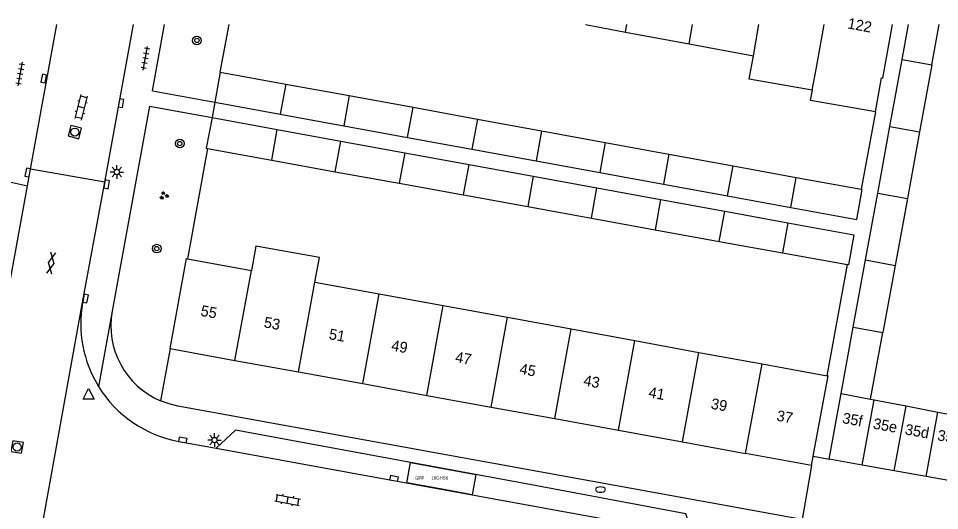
# Model space of a CAD drawing. Extents: x 132999 to 136000, y 398499 to 400501.
# Drawn here: x 133345.5 to 133430.9, y 400454.9 to 400500.6 of the extents above; entities that cross this region are included whole.
import ezdxf

# ---------------------------------------------------------------- set-up
doc = ezdxf.new("R2010")
doc.units = 0
for name, color, linetype in [('bp-anno-kenteken', 7, 'Continuous'), ('bp-grn-parkeervak', 7, 'Continuous'), ('gg-afsc-erfafscheiding', 7, 'Continuous'), ('gg-afsc-muur', 7, 'Continuous'), ('gg-anno-huisnummerreeks BGT', 7, 'Continuous'), ('gg-bbg-bijgebouw', 7, 'Continuous'), ('gg-bbg-gedigitaliseerde bebouwing', 7, 'Continuous'), ('gg-bbg-gedigitaliseerde bijgebouw', 7, 'Continuous'), ('gg-bbg-hoofdgebouw', 7, 'Continuous'), ('gg-bbg-tussenscheiding', 7, 'Continuous'), ('gg-knt-verharding', 7, 'Continuous'), ('gg-knt-verharding nz', 7, 'Continuous'), ('gt-grn-groengrens', 7, 'Continuous'), ('gt-grn-weggrens', 7, 'Continuous'), ('gt-symb-boom', 7, 'Continuous'), ('gt-symb-brandkraan', 7, 'Continuous'), ('gt-symb-gesloten verharding', 7, 'Continuous'), ('gt-symb-groenvak', 7, 'Continuous'), ('gt-symb-klinker verharding', 7, 'Continuous'), ('gt-symb-kolk', 7, 'Continuous'), ('gt-symb-lichtmast', 7, 'Continuous'), ('gt-symb-rioolschacht', 7, 'Continuous'), ('gt-symb-tegel verharding', 7, 'Continuous'), ('gt-symb-waterafsluiter', 7, 'Continuous'), ('kenmerkpunt gehandicapten parkeerplaats', 7, 'Continuous')]:
    doc.layers.add(name, color=color, linetype=linetype)

# ---------------------------------------------------------------- blocks, each defined once
blk = doc.blocks.new('gt0-BR')
at = {"layer": 'gt-symb-brandkraan'}
for centre, radius, start, end in [((-0.244, 0), 0.206, 107.56694, 252.43307), ((0.599, -2.664), 3, 106.89205, 107.56694), ((0, -0.691), 0.938, 73.10799, 106.89205), ((-0.599, -2.664), 3, 72.43309, 73.10799), ((0.244, 0), 0.206, 287.56695, 72.43309), ((0.599, 2.664), 3, 252.43307, 253.10797), ((0, 0.691), 0.938, 253.10797, 286.89206), ((-0.599, 2.664), 3, 286.89206, 287.56695)]:
    blk.add_arc(centre, radius, start, end, dxfattribs=at)
blk = doc.blocks.new('gt0-KOLK')
at = {"layer": 'gt-symb-kolk'}
blk.add_lwpolyline([(0, 0), (0.375, 0), (0.375, 0.4), (-0.375, 0.4), (-0.375, 0), (0, 0)], dxfattribs=at)
blk = doc.blocks.new('gt0-LMAST')
at = {"layer": 'gt-symb-lichtmast'}
for p, q in [((-0.182, 0.173), (-0.447, 0.438)), ((-0.005, 0.246), (-0.005, 0.621)), ((0.172, 0.173), (0.437, 0.438)), ((-0.255, -0.004), (-0.63, -0.004)), ((-0.182, -0.181), (-0.447, -0.446)), ((-0.005, -0.254), (-0.005, -0.629)), ((0.437, -0.446), (0.172, -0.181)), ((0.245, -0.004), (0.62, -0.004))]:
    blk.add_line(p, q, dxfattribs=at)
blk.add_circle((-0.005, -0.004), 0.25, dxfattribs=at)
blk = doc.blocks.new('gt0-KL1')
at = {"layer": 'gt-symb-klinker verharding'}
for p, q in [((-1.15, 0.3), (1.15, 0.3)), ((-1, -0.3), (-1, 0.3)), ((-0.5, 0.3), (-0.5, 0.45)), ((0, -0.3), (0, 0.3)), ((0.5, 0.3), (0.5, 0.45)), ((1, -0.3), (1, 0.3)), ((-1.15, -0.3), (1.15, -0.3)), ((-0.5, -0.45), (-0.5, -0.3)), ((0.5, -0.45), (0.5, -0.3))]:
    blk.add_line(p, q, dxfattribs=at)
blk = doc.blocks.new('gt0-TEG1')
at = {"layer": 'gt-symb-tegel verharding'}
for p, q in [((-1.125, 0), (1.125, 0)), ((-0.9, -0.25), (-0.9, 0.25)), ((-0.45, -0.25), (-0.45, 0.25)), ((0, -0.25), (0, 0.25)), ((0.45, -0.25), (0.45, 0.25)), ((0.9, -0.25), (0.9, 0.25))]:
    blk.add_line(p, q, dxfattribs=at)
blk = doc.blocks.new('gt0-BOOM')
at = {"layer": 'gt-symb-boom'}
for radius in [0.4, 0.2]:
    blk.add_circle((0, 0), radius, dxfattribs=at)
blk = doc.blocks.new('gt0-RS')
at = {"layer": 'gt-symb-rioolschacht'}
blk.add_lwpolyline([(-0.5, -0.5), (0.5, -0.5), (0.5, 0.5), (-0.5, 0.5)], close=True, dxfattribs=at)
blk.add_circle((0, 0), 0.375, dxfattribs=at)
blk = doc.blocks.new('gt0-WAFSL')
at = {"layer": 'gt-symb-waterafsluiter'}
for p, q in [((-0.5, -0.333), (0, 0.667)), ((0, 0.667), (0.5, -0.333)), ((0.5, -0.333), (-0.5, -0.333))]:
    blk.add_line(p, q, dxfattribs=at)
blk = doc.blocks.new('gt0-GESVH1')
at = {"layer": 'gt-symb-gesloten verharding'}
for p, q in [((-0.992, -0.261), (0.008, 0.239)), ((0.008, -0.261), (-0.992, 0.239)), ((0.008, 0.239), (1.008, -0.261)), ((1.008, 0.239), (0.008, -0.261))]:
    blk.add_line(p, q, dxfattribs=at)
blk = doc.blocks.new('gt0-GRVAK')
at = {"layer": 'gt-symb-groenvak'}
for p, q in [((-0.11, 0.189), (-0.228, 0.24)), ((-0.182, 0.153), (0.088, 0.153)), ((-0.091, 0.211), (-0.156, 0.322)), ((-0.047, 0.214), (-0.047, 0.393)), ((-0.004, 0.211), (0.061, 0.322)), ((0.015, 0.189), (0.133, 0.24)), ((0.262, -0.052), (0.197, 0.059)), ((0.305, -0.049), (0.305, 0.13)), ((0.349, -0.052), (0.414, 0.059)), ((-0.245, -0.228), (-0.363, -0.177)), ((-0.318, -0.264), (-0.047, -0.264)), ((-0.226, -0.206), (-0.291, -0.095)), ((-0.183, -0.203), (-0.183, -0.024)), ((-0.139, -0.206), (-0.074, -0.095)), ((-0.12, -0.228), (-0.002, -0.177)), ((0.243, -0.074), (0.125, -0.023)), ((0.17, -0.11), (0.441, -0.11)), ((0.368, -0.074), (0.486, -0.023))]:
    blk.add_line(p, q, dxfattribs=at)

msp = doc.modelspace()

# ---------------------------------------------------------------- linework, layer by layer
at = {"layer": 'bp-grn-parkeervak'}
msp.add_lwpolyline([(133387.534, 400456.387), (133384.577, 400456.924), (133381.478, 400457.487), (133381.824, 400459.387), (133387.875, 400458.268), (133387.534, 400456.387)], dxfattribs=at)
at = {"layer": 'gg-afsc-erfafscheiding'}
msp.add_line((133364.19, 400495.6), (133364.997, 400500), dxfattribs=at)
at = {"layer": 'gg-afsc-muur'}
for p, q in [((133424.947, 400491.92), (133423.633, 400484.731)), ((133362.988, 400488.511), (133361.138, 400478.282)), ((133420.464, 400467.422), (133422.346, 400477.736))]:
    msp.add_line(p, q, dxfattribs=at)
at = {"layer": 'gg-bbg-bijgebouw'}
for p, q in [((133427.421, 400496.763), (133428.012, 400500)), ((133426.289, 400490.564), (133427.421, 400496.763)), ((133364.19, 400495.6), (133363.69, 400492.81)), ((133364.19, 400495.6), (133370.253, 400494.491)), ((133370.253, 400494.491), (133376.143, 400493.414)), ((133363.69, 400492.81), (133369.74, 400491.704)), ((133376.143, 400493.414), (133382.065, 400492.332)), ((133382.065, 400492.332), (133388.039, 400491.239)), ((133363.43, 400491.38), (133369.477, 400490.275)), ((133369.74, 400491.704), (133375.632, 400490.627)), ((133388.039, 400491.239), (133393.99, 400490.151)), ((133369.477, 400490.275), (133375.37, 400489.197)), ((133375.632, 400490.627), (133381.557, 400489.545)), ((133393.99, 400490.151), (133399.893, 400489.072)), ((133425.156, 400484.367), (133426.289, 400490.564)), ((133381.557, 400489.545), (133387.529, 400488.453)), ((133362.988, 400488.511), (133368.954, 400487.428)), ((133375.37, 400489.197), (133381.297, 400488.114)), ((133387.529, 400488.453), (133393.48, 400487.365)), ((133399.893, 400489.072), (133405.796, 400487.992)), ((133381.297, 400488.114), (133387.267, 400487.023)), ((133405.796, 400487.992), (133411.753, 400486.903)), ((133368.954, 400487.428), (133374.849, 400486.358)), ((133387.267, 400487.023), (133393.218, 400485.935)), ((133393.48, 400487.365), (133399.383, 400486.287)), ((133411.753, 400486.903), (133417.6, 400485.834)), ((133374.849, 400486.358), (133380.781, 400485.281)), ((133393.218, 400485.935), (133399.121, 400484.856)), ((133399.383, 400486.287), (133405.285, 400485.208)), ((133380.781, 400485.281), (133386.749, 400484.198)), ((133405.285, 400485.208), (133411.242, 400484.119)), ((133417.6, 400485.834), (133423.633, 400484.731)), ((133386.749, 400484.198), (133392.702, 400483.117)), ((133399.121, 400484.856), (133405.024, 400483.777)), ((133424.024, 400478.169), (133425.156, 400484.367)), ((133405.024, 400483.777), (133410.98, 400482.688)), ((133411.242, 400484.119), (133417.089, 400483.05)), ((133392.702, 400483.117), (133398.606, 400482.045)), ((133410.98, 400482.688), (133416.828, 400481.619)), ((133398.606, 400482.045), (133404.51, 400480.974)), ((133404.51, 400480.974), (133410.467, 400479.892)), ((133410.467, 400479.892), (133416.317, 400478.83)), ((133416.317, 400478.83), (133422.346, 400477.736)), ((133422.883, 400471.922), (133424.024, 400478.169)), ((133421.761, 400465.783), (133422.883, 400471.922)), ((133420.65, 400459.7), (133421.761, 400465.783)), ((133423.713, 400459.147), (133420.65, 400459.7)), ((133426.676, 400458.611), (133423.713, 400459.147)), ((133429.639, 400458.076), (133426.676, 400458.611)), ((133432.603, 400457.541), (133429.639, 400458.076))]:
    msp.add_line(p, q, dxfattribs=at)
for points in [[(133363.43, 400491.38), (133362.89, 400488.53), (133362.988, 400488.511)], [(133417.089, 400483.05), (133423.22, 400481.93), (133423.731, 400484.712), (133423.633, 400484.731)], [(133416.828, 400481.619), (133422.943, 400480.501), (133422.444, 400477.719), (133422.346, 400477.736)]]:
    msp.add_lwpolyline(points, dxfattribs=at)
at = {"layer": 'gg-bbg-gedigitaliseerde bebouwing'}
for p, q in [((133398.049, 400500), (133401.768, 400499.312)), ((133401.768, 400499.312), (133407.669, 400498.222)), ((133407.669, 400498.222), (133413.626, 400497.12)), ((133361.138, 400478.282), (133367.074, 400477.195)), ((133372.971, 400476.116), (133378.913, 400475.028)), ((133378.913, 400475.028), (133384.871, 400473.938)), ((133384.871, 400473.938), (133390.822, 400472.848)), ((133390.822, 400472.848), (133396.725, 400471.768)), ((133396.725, 400471.768), (133402.627, 400470.687)), ((133402.627, 400470.687), (133408.579, 400469.598)), ((133408.579, 400469.598), (133414.431, 400468.526)), ((133414.431, 400468.526), (133420.464, 400467.422))]:
    msp.add_line(p, q, dxfattribs=at)
for points in [[(133419.073, 400493.927), (133413.246, 400494.947), (133413.626, 400497.12)], [(133424.947, 400491.92), (133418.937, 400492.977), (133419.103, 400493.922), (133419.073, 400493.927)], [(133372.971, 400476.116), (133373.379, 400478.388), (133367.478, 400479.448), (133367.074, 400477.195)]]:
    msp.add_lwpolyline(points, dxfattribs=at)
at = {"layer": 'gg-bbg-gedigitaliseerde bijgebouw'}
for p, q in [((133430.179, 400496.262), (133430.864, 400500)), ((133430.179, 400496.262), (133429.044, 400490.065)), ((133429.044, 400490.065), (133427.909, 400483.867)), ((133427.909, 400483.867), (133426.774, 400477.67)), ((133426.774, 400477.67), (133425.63, 400471.424)), ((133424.501, 400465.258), (133425.63, 400471.424)), ((133424.501, 400465.258), (133424.837, 400465.194)), ((133424.837, 400465.194), (133427.793, 400464.627)), ((133427.793, 400464.627), (133430.749, 400464.061)), ((133430.749, 400464.061), (133433.709, 400463.494))]:
    msp.add_line(p, q, dxfattribs=at)
at = {"layer": 'gg-bbg-hoofdgebouw'}
for p, q in [((133359.53, 400469.95), (133365.54, 400468.855)), ((133365.54, 400468.855), (133371.443, 400467.779)), ((133371.443, 400467.779), (133377.395, 400466.695)), ((133377.395, 400466.695), (133383.347, 400465.61)), ((133383.347, 400465.61), (133389.298, 400464.526)), ((133389.298, 400464.526), (133395.202, 400463.45)), ((133395.202, 400463.45), (133401.105, 400462.374)), ((133401.105, 400462.374), (133407.056, 400461.29)), ((133407.056, 400461.29), (133412.911, 400460.223)), ((133419.02, 400459.11), (133412.911, 400460.223)), ((133419.02, 400459.11), (133419.18, 400459.969))]:
    msp.add_line(p, q, dxfattribs=at)
for points in [[(133424.947, 400491.92), (133425.521, 400495.051), (133425.629, 400495.032), (133426.52, 400500)], [(133359.53, 400469.95), (133361.04, 400478.3), (133361.138, 400478.282)], [(133419.18, 400459.969), (133420.563, 400467.404), (133420.464, 400467.422)]]:
    msp.add_lwpolyline(points, dxfattribs=at)
at = {"layer": 'gg-bbg-tussenscheiding'}
for p, q in [((133401.768, 400499.312), (133401.888, 400500)), ((133407.669, 400498.222), (133407.984, 400500)), ((133413.626, 400497.12), (133414.126, 400500)), ((133427.421, 400496.763), (133430.179, 400496.262)), ((133370.253, 400494.491), (133369.74, 400491.704)), ((133376.143, 400493.414), (133375.632, 400490.627)), ((133381.557, 400489.545), (133382.065, 400492.332)), ((133388.039, 400491.239), (133387.529, 400488.453)), ((133368.954, 400487.428), (133369.477, 400490.275)), ((133393.99, 400490.151), (133393.48, 400487.365)), ((133426.289, 400490.564), (133429.044, 400490.065)), ((133374.849, 400486.358), (133375.37, 400489.197)), ((133399.893, 400489.072), (133399.383, 400486.287)), ((133381.297, 400488.114), (133380.781, 400485.281)), ((133405.796, 400487.992), (133405.285, 400485.208)), ((133386.749, 400484.198), (133387.267, 400487.023)), ((133411.242, 400484.119), (133411.753, 400486.903)), ((133393.218, 400485.935), (133392.702, 400483.117)), ((133417.089, 400483.05), (133417.6, 400485.834)), ((133398.606, 400482.045), (133399.121, 400484.856)), ((133425.156, 400484.367), (133427.909, 400483.867)), ((133405.024, 400483.777), (133404.51, 400480.974)), ((133410.467, 400479.892), (133410.98, 400482.688)), ((133416.828, 400481.619), (133416.317, 400478.83)), ((133424.024, 400478.169), (133426.774, 400477.67)), ((133365.54, 400468.855), (133367.074, 400477.195)), ((133371.443, 400467.779), (133372.971, 400476.116)), ((133377.395, 400466.695), (133378.913, 400475.028)), ((133383.347, 400465.61), (133384.871, 400473.938)), ((133389.298, 400464.526), (133390.822, 400472.848)), ((133395.202, 400463.45), (133396.725, 400471.768)), ((133422.883, 400471.922), (133425.63, 400471.424)), ((133401.105, 400462.374), (133402.627, 400470.687)), ((133407.056, 400461.29), (133408.579, 400469.598)), ((133412.911, 400460.223), (133414.431, 400468.526)), ((133421.761, 400465.783), (133424.501, 400465.258)), ((133423.713, 400459.147), (133424.837, 400465.194)), ((133426.676, 400458.611), (133427.793, 400464.627)), ((133429.639, 400458.076), (133430.749, 400464.061))]:
    msp.add_line(p, q, dxfattribs=at)
msp.add_lwpolyline([(133419.073, 400493.927), (133419.473, 400496.039), (133420.199, 400500)], dxfattribs=at)
at = {"layer": 'gg-knt-verharding'}
for p, q in [((133346.599, 400486.603), (133349.026, 400500)), ((133353.481, 400485.371), (133356.136, 400500)), ((133357.898, 400493.869), (133359.019, 400500)), ((133357.898, 400493.869), (133363.69, 400492.81)), ((133357.636, 400492.439), (133354.158, 400473.412)), ((133357.636, 400492.439), (133363.43, 400491.38)), ((133346.313, 400485.042), (133346.599, 400486.603)), ((133353.481, 400485.371), (133346.599, 400486.603)), ((133334.252, 400419.126), (133346.313, 400485.042)), ((133351.423, 400474.215), (133353.481, 400485.371)), ((133346.028, 400444.507), (133351.423, 400474.215)), ((133360.35, 400461.327), (133363.821, 400460.696))]:
    msp.add_line(p, q, dxfattribs=at)
for points in [[(133419.02, 400459.11), (133418.14, 400454.09), (133360.255, 400464.614), (133359.44, 400464.81), (133358.652, 400465.094)], [(133408.003, 400452.667), (133407.372, 400454.622), (133392.558, 400457.402), (133365.611, 400462.385), (133363.821, 400460.696)]]:
    msp.add_lwpolyline(points, dxfattribs=at)
for centre, radius, start, end in [((133362.379, 400472.261), 11.129, 169.88542, 211.53005), ((133361.62, 400472.07), 7.581, 169.80627, 246.95614), ((133362.364, 400472.257), 11.114, 211.55445, 259.561)]:
    msp.add_arc(centre, radius, start, end, dxfattribs=at)
at = {"layer": 'gg-knt-verharding nz'}
msp.add_line((133363.821, 400460.696), (133408.003, 400452.667), dxfattribs=at)
at = {"layer": 'gt-grn-groengrens'}
msp.add_line((133359.53, 400469.95), (133358.652, 400465.094), dxfattribs=at)
at = {"layer": 'gt-grn-weggrens'}
for p, q in [((133363.69, 400492.81), (133363.43, 400491.38)), ((133342.095, 400485.971), (133346.313, 400485.042)), ((133354.158, 400473.412), (133352.893, 400466.441)), ((133419.18, 400459.969), (133420.65, 400459.7))]:
    msp.add_line(p, q, dxfattribs=at)

# ---------------------------------------------------------------- block references
at = {"layer": 'gt-symb-boom'}
for p in [(133362.019, 400498.539), (133360.427, 400488.969), (133358.297, 400479.219)]:
    msp.add_blockref('gt0-BOOM', p, dxfattribs=at)
at = {"layer": 'gt-symb-brandkraan'}
msp.add_blockref('gt0-BR', (133399.449, 400456.865), dxfattribs=at)
at = {"layer": 'gt-symb-gesloten verharding', "rotation": 79.6336773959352}
msp.add_blockref('gt0-GESVH1', (133348.497, 400477.883), dxfattribs=at)
at = {"layer": 'gt-symb-groenvak'}
msp.add_blockref('gt0-GRVAK', (133358.956, 400484.14), dxfattribs=at)
at = {"layer": 'gt-symb-klinker verharding'}
for p, rotation in [((133351.297, 400492.328), 75.93596328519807), ((133370.44, 400455.9), -10.30997039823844)]:
    msp.add_blockref('gt0-KL1', p, dxfattribs=dict(at, rotation=rotation))
at = {"layer": 'gt-symb-kolk'}
for p, rotation in [((133348.019, 400494.956), 79.63367739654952), ((133354.788, 400492.747), -100.3663226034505), ((133346.533, 400486.253), 79.63367739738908), ((133353.454, 400485.222), -100.65836150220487), ((133351.495, 400474.619), -100.30997039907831), ((133360.67, 400461.269), -10.30997039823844), ((133380.266, 400457.707), -10.295463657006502)]:
    msp.add_blockref('gt0-KOLK', p, dxfattribs=dict(at, rotation=rotation))
at = {"layer": 'gt-symb-lichtmast'}
for p in [(133354.598, 400486.332), (133363.658, 400461.465)]:
    msp.add_blockref('gt0-LMAST', p, dxfattribs=at)
at = {"layer": 'gt-symb-rioolschacht'}
for p, rotation in [((133350.701, 400490.03), -104.3557849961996), ((133345.353, 400460.816), 80.38697413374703)]:
    msp.add_blockref('gt0-RS', p, dxfattribs=dict(at, rotation=rotation))
at = {"layer": 'gt-symb-tegel verharding', "rotation": 79.69002960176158}
for p in [(133357.245, 400496.873), (133345.633, 400495.416)]:
    msp.add_blockref('gt0-TEG1', p, dxfattribs=at)
at = {"layer": 'gt-symb-waterafsluiter'}
msp.add_blockref('gt0-WAFSL', (133351.979, 400465.575), dxfattribs=at)

# ---------------------------------------------------------------- texts
at = {"layer": 'bp-anno-kenteken'}
msp.add_text('18GHS6', height=0.3, dxfattribs=at).set_placement((133383.746, 400457.799))
at = {"layer": 'gg-anno-huisnummerreeks BGT'}
for s, rotation, p in [('122', 349.6, (133422.309, 400499.656)), ('55', 349.7, (133362.313, 400473)), ('53', 349.7, (133368.176, 400471.932)), ('51', 349.7, (133374.209, 400470.833)), ('49', 349.7, (133379.996, 400469.778)), ('47', 349.7, (133385.92, 400468.699)), ('45', 349.7, (133391.889, 400467.611)), ('43', 349.7, (133397.816, 400466.531)), ('41', 349.7, (133403.85, 400465.432)), ('39', 349.7, (133409.637, 400464.377)), ('37', 349.7, (133415.73, 400463.267)), ('35f', 349.8, (133421.824, 400463.044)), ('35e', 349.7, (133424.671, 400462.531)), ('35d', 349.8, (133427.632, 400461.994)), ('35c', 349.8, (133430.635, 400461.452))]:
    msp.add_text(s, height=1, rotation=rotation, dxfattribs=at).set_placement(p)
at = {"layer": 'kenmerkpunt gehandicapten parkeerplaats'}
msp.add_text('GPP', height=0.3, dxfattribs=at).set_placement((133382.241, 400457.789))

doc.saveas('drawing.dxf')
